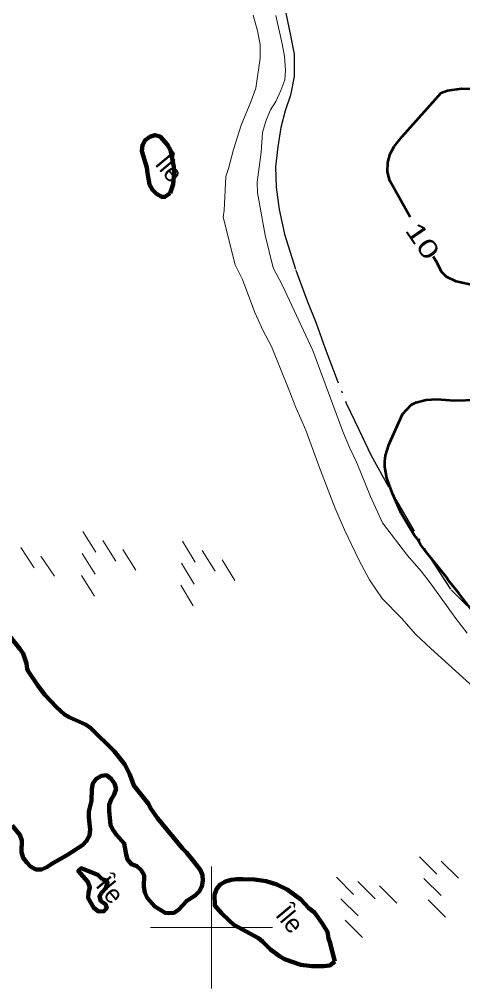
# Model space of a CAD drawing. Extents: x 386081 to 389416, y 5130568 to 5134082.
# Drawn here: x 387768.5 to 387841.2, y 5133190 to 5133349 of the extents above; entities that cross this region are included whole.
import ezdxf
from ezdxf.enums import TextEntityAlignment as Align

# ---------------------------------------------------------------- set-up
doc = ezdxf.new("R2010")
doc.units = 0
doc.header["$LTSCALE"] = 1.2
doc.linetypes.add('DASH_DOUBLE_DOT', pattern=[9.2, 5, -1.2, 0.3, -1.2, 0.3, -1.2])
doc.linetypes.add('DOT_DASHED', pattern=[7.7, 5, -1.2, 0.3, -1.2])
for name, color, linetype, lineweight in [('1', 7, 'Continuous', 53), ('2', 7, 'Continuous', 13), ('4', 7, 'DASH_DOUBLE_DOT', 53), ('41', 7, 'DOT_DASHED', 25), ('6', 7, 'Continuous', 13), ('61', 7, 'Continuous', 13)]:
    doc.layers.add(name, color=color, linetype=linetype, lineweight=lineweight)
doc.layers.add('8', color=7, linetype='Continuous')

msp = doc.modelspace()

# ---------------------------------------------------------------- linework, layer by layer
at = {"layer": '1'}
for points in [[(387832.58, 5133316.51), (387829.24, 5133322.49), (387828.89, 5133323.97), (387828.94, 5133325.47), (387829.31, 5133326.91), (387829.98, 5133328.13), (387831.29, 5133329.76), (387837.68, 5133336.93), (387838.75, 5133337.29), (387841.08, 5133337.63), (387842.88, 5133337.59)], [(387850.88, 5133298.51), (387851.28, 5133300.22), (387851.28, 5133301.86), (387850.97, 5133302.55), (387850.08, 5133303.38), (387848.78, 5133303.97), (387846.58, 5133304.55), (387840.14, 5133305.96), (387838.54, 5133306.75), (387837.77, 5133307.58), (387836.97, 5133309.12), (387836.39, 5133310.05)], [(387846.16, 5133247.56), (387840.54, 5133254.9), (387838.89, 5133256.92), (387838.53, 5133257.53), (387835.29, 5133261.51), (387834.31, 5133262.86), (387833.83, 5133263.71), (387833.34, 5133264.33), (387831.14, 5133268), (387829.68, 5133271.18), (387828.76, 5133273.69), (387828.45, 5133275.59), (387828.45, 5133276.44), (387828.58, 5133277.42), (387829.13, 5133279.2), (387829.49, 5133280.05), (387831.33, 5133284.21), (387832.78, 5133285.76), (387833.53, 5133286.12), (387835.22, 5133286.58), (387836.97, 5133286.66), (387839.82, 5133286.43), (387843.58, 5133286.55)]]:
    msp.add_lwpolyline(points, dxfattribs=at)
at = {"layer": '2'}
for points in [[(387844.69, 5133237.92), (387836, 5133245.77), (387833.55, 5133248.1), (387831.16, 5133250.74), (387828.03, 5133254), (387825.95, 5133257.06), (387824.18, 5133260.32), (387821.85, 5133265.23), (387820.26, 5133268.91), (387817.62, 5133275.73), (387815.48, 5133281.56), (387813.82, 5133285.31), (387812.72, 5133288.25), (387809.84, 5133295.32), (387808.49, 5133297.9), (387807.09, 5133300.91), (387805.12, 5133306.31), (387803.89, 5133308.72), (387801.94, 5133316.54), (387802.06, 5133317.63), (387802.35, 5133323.21), (387802.8, 5133324.49), (387803.6, 5133327.62), (387804.88, 5133331.61), (387806.48, 5133335.42), (387807.28, 5133337.69), (387808.01, 5133342.6), (387808.01, 5133344.81), (387807.58, 5133347.09), (387806.85, 5133349.67)], [(387841.97, 5133248.29), (387840.08, 5133250.68), (387836.04, 5133256.32), (387834.39, 5133258.46), (387832.19, 5133261.04), (387828.09, 5133266.37), (387826.07, 5133270.72), (387823.87, 5133276.24), (387822.71, 5133278.63), (387821.55, 5133281.39), (387816.66, 5133294.63), (387811.64, 5133305.3), (387810.1, 5133308.22), (387808.81, 5133313.59), (387807.57, 5133320.49), (387807.52, 5133322.28), (387808.16, 5133327.19), (387808.4, 5133330.38), (387808.96, 5133332.4), (387809.69, 5133334.12), (387810.55, 5133335.47), (387811.4, 5133337.3), (387812.02, 5133339.02), (387812.14, 5133340.61), (387811.96, 5133342.88), (387811.59, 5133344.97), (387810.55, 5133349.57)]]:
    msp.add_lwpolyline(points, dxfattribs=at)
at = {"layer": '4', "linetype": 'Continuous', "lineweight": 90}
for points in [[(387793.22, 5133320.45), (387793.71, 5133321.93), (387793.9, 5133323.83), (387793.83, 5133324.76), (387793.28, 5133327.52), (387792.79, 5133328.38), (387791.56, 5133329.74), (387790.7, 5133329.98), (387789.91, 5133329.68), (387789.11, 5133329.12), (387788.68, 5133328.33), (387788.56, 5133327.34), (387789.41, 5133324.64), (387789.48, 5133323.71), (387789.84, 5133321.87), (387790.33, 5133321.01), (387791.01, 5133320.33), (387791.87, 5133319.84), (387792.36, 5133319.84)], [(387782.05, 5133207.96), (387781.35, 5133208.67), (387778.62, 5133209.74), (387778.15, 5133209.34), (387779.69, 5133207.5), (387780.06, 5133206.58), (387779.84, 5133205.75), (387779.78, 5133204.83), (387780.7, 5133203.23), (387781.47, 5133202.65), (387782.36, 5133202.68), (387782.82, 5133203.2), (387782.6, 5133203.85), (387781.87, 5133204.34), (387781.62, 5133205.14), (387781.99, 5133205.75), (387782.69, 5133206.46), (387782.97, 5133207.41), (387782.7, 5133207.75)], [(387820.23, 5133194.47), (387819.43, 5133197.61), (387819.19, 5133198.22), (387819.04, 5133199.3), (387818.11, 5133200.79), (387816.89, 5133202.51), (387815.97, 5133203.19), (387814.68, 5133204.6), (387812.41, 5133206.26), (387810.75, 5133207.05), (387808.98, 5133207.61), (387807.07, 5133207.91), (387805.17, 5133207.97), (387804.19, 5133207.97), (387803.21, 5133207.85), (387802.29, 5133207.54), (387801.43, 5133207.05), (387800.82, 5133206.31), (387800.51, 5133205.39), (387800.55, 5133203.61), (387801.65, 5133202.39), (387802.94, 5133201.1), (387803.67, 5133200.48), (387807.72, 5133198.27), (387808.4, 5133197.72), (387809.68, 5133196.43), (387811.15, 5133195.33), (387812.01, 5133194.84), (387814.65, 5133193.92), (387816.49, 5133193.67), (387818.45, 5133193.68), (387819.43, 5133193.8)]]:
    msp.add_lwpolyline(points, close=True, dxfattribs=at)
msp.add_lwpolyline([(387766.23, 5133248.7), (387768.57, 5133245.75), (387769.12, 5133244.95), (387769.66, 5133243.34), (387769.77, 5133242.43), (387769.9, 5133242.06), (387771.49, 5133239.73), (387772.66, 5133238.19), (387774.56, 5133236.16), (387775.91, 5133234.94), (387776.77, 5133234.44), (387779.35, 5133233.34), (387780.14, 5133232.79), (387784.01, 5133228.92), (387785.79, 5133226.77), (387786.59, 5133225.11), (387787.26, 5133223.32), (387789.65, 5133220.31), (387790.02, 5133219.58), (387791.13, 5133217.98), (387795.24, 5133213), (387795.91, 5133212.33), (387797.08, 5133210.92), (387798.18, 5133209.44), (387798.55, 5133208.58), (387798.61, 5133207.66), (387798.43, 5133206.74), (387798, 5133205.94), (387797.31, 5133205.28), (387795.95, 5133204.41), (387794.66, 5133203), (387793.86, 5133202.44), (387792.94, 5133202.38), (387792.39, 5133202.44), (387790.73, 5133203.48), (387789.44, 5133204.9), (387789.08, 5133205.76), (387788.89, 5133206.68), (387788.95, 5133208.58), (387788.46, 5133209.44), (387787.73, 5133210.06), (387786.87, 5133210.42), (387786.25, 5133211.16), (387786.01, 5133212.02), (387785.7, 5133213.8), (387784.41, 5133215.22), (387783.86, 5133216.01), (387783.43, 5133216.81), (387783.19, 5133219.15), (387783.19, 5133220.13), (387783.56, 5133220.99), (387784.05, 5133221.85), (387784.35, 5133222.77), (387784.11, 5133223.63), (387783.56, 5133224.43), (387782.76, 5133224.99), (387781.96, 5133224.92), (387781.1, 5133224.43), (387780.55, 5133223.63), (387780.37, 5133222.71), (387780.3, 5133220.81), (387779.87, 5133219.02), (387779.87, 5133218.04), (387780.12, 5133216.07), (387780, 5133215.09), (387779.51, 5133214.23), (387778.83, 5133213.55), (387776.38, 5133211.95), (387773.8, 5133210.48), (387773, 5133209.93), (387772.14, 5133209.56), (387771.16, 5133209.56), (387770.3, 5133210.05), (387769.69, 5133210.66), (387769.13, 5133211.46), (387768.83, 5133212.38), (387768.89, 5133214.29), (387768.58, 5133215.21), (387767.29, 5133216.74)], dxfattribs=at)
at = {"layer": '41'}
msp.add_lwpolyline([(387812.22, 5133350), (387812.95, 5133346.32), (387813.56, 5133343.26), (387813.56, 5133339.58), (387812.95, 5133336.52), (387812.09, 5133333.94), (387811.36, 5133331.25), (387810.87, 5133328.06), (387810.5, 5133324.75), (387810.62, 5133321.44), (387811.11, 5133317.77), (387811.97, 5133313.72), (387813.87, 5133307.82), (387815.7, 5133302.8), (387817.17, 5133299.12), (387818.63, 5133294.96), (387822.12, 5133286), (387824.2, 5133281.72), (387826.15, 5133277.56), (387830.24, 5133270.2), (387835.92, 5133260.53), (387839.34, 5133255.39), (387841.9, 5133252.82)], dxfattribs=at)
at = {"layer": '6'}
for p, q in [((387781.01, 5133261.56), (387778.89, 5133264.95)), ((387784.31, 5133260.1), (387782.18, 5133263.47)), ((387797.31, 5133259.94), (387795.24, 5133263.36)), ((387770.91, 5133259.02), (387768.7, 5133262.33)), ((387780.93, 5133257.97), (387778.79, 5133261.34)), ((387787.59, 5133258.62), (387785.46, 5133261.99)), ((387800.59, 5133258.44), (387798.5, 5133261.84)), ((387774.23, 5133257.62), (387772.02, 5133260.93)), ((387797.18, 5133256.35), (387795.08, 5133259.76)), ((387803.85, 5133256.92), (387801.77, 5133260.31)), ((387780.82, 5133254.36), (387778.7, 5133257.75)), ((387797.02, 5133252.75), (387794.95, 5133256.17)), ((387836.98, 5133208.79), (387834.16, 5133211.62)), ((387840.51, 5133208.1), (387837.69, 5133210.91)), ((387823.33, 5133205.43), (387820.51, 5133208.26)), ((387826.87, 5133204.75), (387824.04, 5133207.55)), ((387837.7, 5133205.26), (387834.86, 5133208.08)), ((387830.41, 5133204.04), (387827.58, 5133206.85)), ((387824.06, 5133201.91), (387821.21, 5133204.72)), ((387838.4, 5133201.73), (387835.57, 5133204.56)), ((387824.76, 5133198.37), (387821.93, 5133201.2))]:
    msp.add_line(p, q, dxfattribs=at)
at = {"layer": '61'}
for p, q in [((387800, 5133190), (387800, 5133210)), ((387790, 5133200), (387810, 5133200))]:
    msp.add_line(p, q, dxfattribs=at)

# ---------------------------------------------------------------- texts
at = {"layer": '1', "width": 1.4}
msp.add_text('10', height=3, rotation=304.335, dxfattribs=at).set_placement((387833.418, 5133311.781), align=Align.CENTER)
at = {"layer": '8'}
for p in [(387790.58, 5133325.19), (387780.85, 5133206.86), (387810.36, 5133202.02)]:
    msp.add_text('Île', height=3, rotation=309.89, dxfattribs=at).set_placement(p)

doc.saveas('drawing.dxf')
